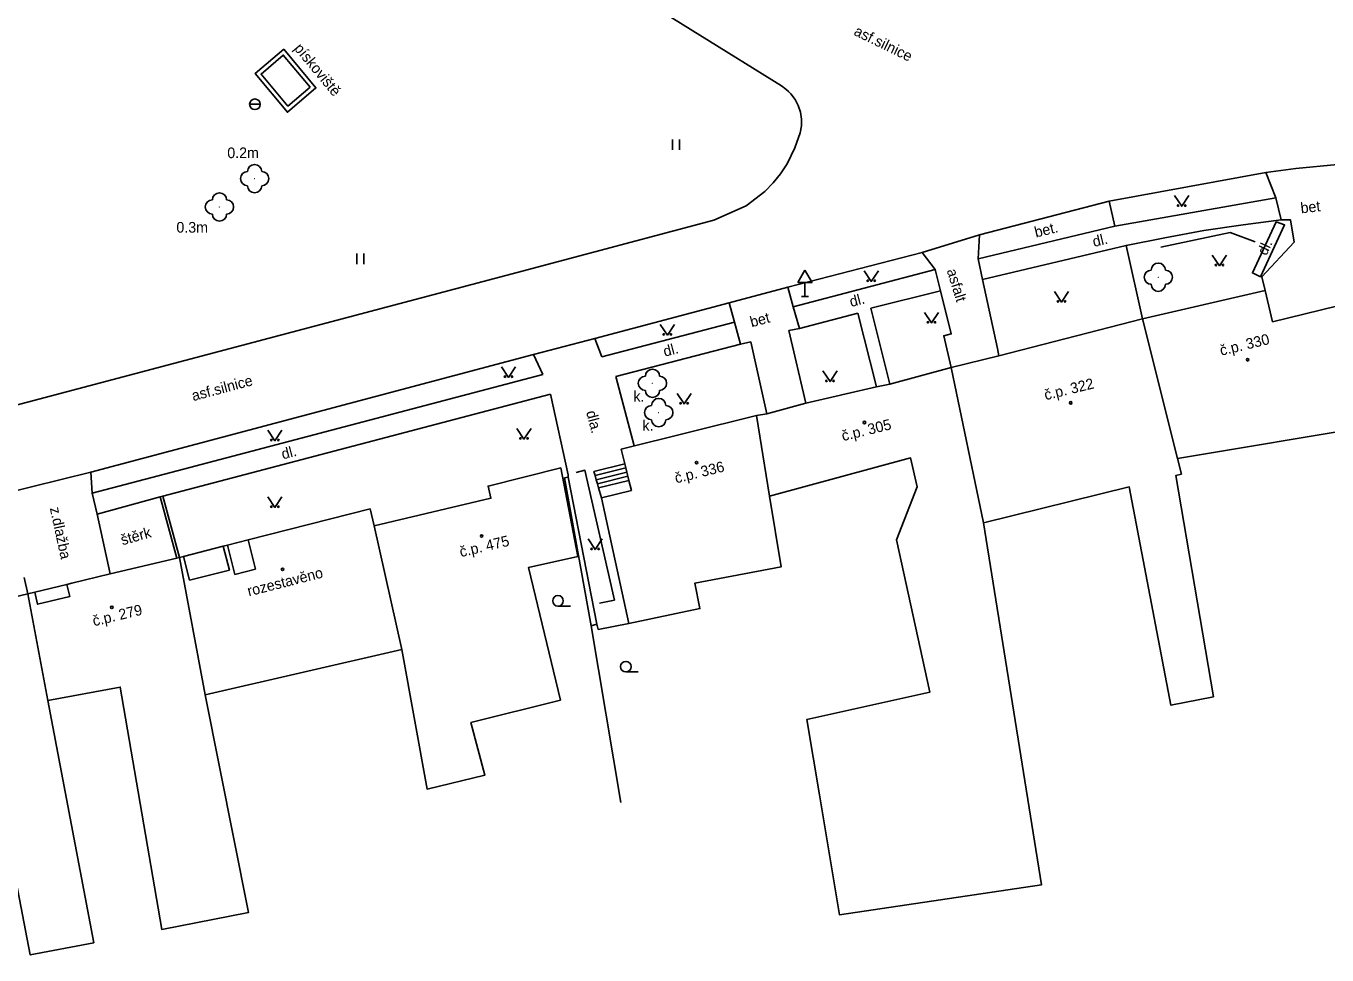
# Model space of a CAD drawing. Extents: x -544674 to -541478, y -1199076 to -1195527.
# Drawn here: x -543006.4 to -542914.6, y -1198238 to -1198172.4 of the extents above; entities that cross this region are included whole.
import ezdxf

# ---------------------------------------------------------------- set-up
doc = ezdxf.new("R2010")
doc.units = 0
for name, color, linetype in [('BUDOVY_MĚŘ', 7, 'Continuous'), ('BUDOVY_NEMĚŘ', 7, 'Continuous'), ('POMOC_POPIS', 7, 'Continuous'), ('ROZHRANÍ_PLOCH', 7, 'Continuous'), ('ZELEŇ', 7, 'Continuous'), ('ZN_BUDOV', 7, 'Continuous'), ('ZN_DOPLŇKOVÉ', 7, 'Continuous'), ('ZN_KULTUR', 7, 'Continuous'), ('Č_POPIS_ORIENT', 7, 'Continuous')]:
    doc.layers.add(name, color=color, linetype=linetype)

msp = doc.modelspace()

# ---------------------------------------------------------------- linework, layer by layer
at = {"layer": 'BUDOVY_MĚŘ'}
for points in [[(-542927.63, -1198193.04), (-542918.98, -1198191.04), (-542918.44, -1198193.25), (-542912.78, -1198191.87)], [(-542937.76, -1198195.64), (-542927.63, -1198193.04)], [(-542941.12, -1198196.47), (-542937.76, -1198195.64)], [(-542954.88, -1198199.87), (-542954.13, -1198199.75), (-542951.38, -1198198.99), (-542946.39, -1198197.85), (-542945.47, -1198197.65), (-542941.12, -1198196.47)], [(-542964.16, -1198203.28), (-542964.42, -1198202.23), (-542954.88, -1198199.87)], [(-542981.86, -1198207.66), (-542973.61, -1198205.71), (-542973.81, -1198204.85), (-542968.68, -1198203.57), (-542967.49, -1198209.81), (-542970.97, -1198210.6), (-542968.71, -1198219.96), (-542975.03, -1198221.55), (-542974.04, -1198225.26), (-542978.12, -1198226.25), (-542979.9, -1198216.38)], [(-542964.09, -1198203.57), (-542964.16, -1198203.28)], [(-542964.02, -1198203.86), (-542964.09, -1198203.57)], [(-542965.81, -1198205.68), (-542963.7, -1198205.16), (-542963.88, -1198204.45)], [(-542963.95, -1198204.15), (-542964.02, -1198203.86)], [(-542963.88, -1198204.45), (-542963.95, -1198204.15)], [(-542982.13, -1198206.45), (-542981.86, -1198207.66), (-542979.9, -1198216.38), (-542993.79, -1198219.6)], [(-542982.13, -1198206.45), (-542990.75, -1198208.65)], [(-542965.81, -1198205.68), (-542963.88, -1198214.55)], [(-542995.31, -1198209.81), (-542994.88, -1198211.49), (-542992.07, -1198210.78), (-542992.5, -1198209.09)], [(-542992.5, -1198209.09), (-542995.31, -1198209.81)], [(-542992.21, -1198209.02), (-542992.5, -1198209.09)], [(-542990.75, -1198208.65), (-542992.21, -1198209.02)], [(-542991.68, -1198211.09), (-542992.21, -1198209.02)], [(-542990.23, -1198210.71), (-542990.75, -1198208.65)], [(-542995.79, -1198209.93), (-543000.48, -1198211.05)], [(-542995.6, -1198209.88), (-542995.79, -1198209.93)], [(-542995.31, -1198209.81), (-542995.6, -1198209.88)], [(-543000.48, -1198211.05), (-543003.19, -1198211.7)], [(-542990.23, -1198210.71), (-542991.68, -1198211.09)], [(-543005.81, -1198212.33), (-543005.61, -1198213.19), (-543003.34, -1198212.65), (-543003.55, -1198211.79)], [(-543003.55, -1198211.79), (-543005.81, -1198212.33)], [(-543003.19, -1198211.7), (-543003.55, -1198211.79)], [(-543006.3, -1198212.45), (-543012.81, -1198214)], [(-543005.81, -1198212.33), (-543006.3, -1198212.45)]]:
    msp.add_lwpolyline(points, dxfattribs=at)
at = {"layer": 'BUDOVY_NEMĚŘ'}
for points in [[(-542911.34, -1198200.59), (-542925.16, -1198202.89), (-542927.63, -1198193.04)], [(-542953.96, -1198205.56), (-542944, -1198202.86), (-542943.52, -1198204.89), (-542944.99, -1198208.65), (-542942.64, -1198219.41), (-542951.32, -1198221.34), (-542950.43, -1198226.65), (-542949.01, -1198235.13), (-542934.76, -1198233.01), (-542938.85, -1198207.45), (-542941.12, -1198196.47)], [(-542954.88, -1198199.87), (-542953.96, -1198205.56)], [(-542925.16, -1198202.89), (-542924.88, -1198204), (-542925.27, -1198204.1), (-542922.62, -1198219.72), (-542925.62, -1198220.33), (-542928.56, -1198204.91), (-542938.85, -1198207.45)], [(-542953.96, -1198205.56), (-542953.12, -1198210.55), (-542959.23, -1198211.71), (-542958.86, -1198213.5), (-542963.88, -1198214.55)], [(-542995.6, -1198209.88), (-542993.79, -1198219.6)], [(-543004.89, -1198219.98), (-543006.3, -1198212.45)], [(-542993.79, -1198219.6), (-542990.72, -1198234.95), (-542996.84, -1198236.15), (-542999.77, -1198219.04), (-543004.89, -1198219.98)], [(-543004.89, -1198219.98), (-543001.64, -1198237.09), (-543006.13, -1198237.96), (-543009.3, -1198221.49), (-543014.59, -1198222.58)]]:
    msp.add_lwpolyline(points, dxfattribs=at)
at = {"layer": 'ROZHRANÍ_PLOCH'}
for points in [[(-543040.35, -1198207.27), (-543014.69, -1198201.14), (-542971.75, -1198189.76), (-542957.89, -1198186.07), (-542955.6, -1198185.06), (-542954.28, -1198184.04), (-542953.69, -1198183.44), (-542953.17, -1198182.79), (-542952.71, -1198182.09), (-542952.16, -1198180.97), (-542951.79, -1198179.9), (-542951.7, -1198179.42), (-542951.7, -1198178.93), (-542951.77, -1198178.44), (-542951.92, -1198177.98), (-542952.15, -1198177.54), (-542952.44, -1198177.15), (-542952.62, -1198176.98), (-542952.79, -1198176.81), (-542953.11, -1198176.58), (-542970.4, -1198165.82), (-542996.13, -1198149.45)], [(-542988.23, -1198173.99), (-542985.96, -1198176.73), (-542987.98, -1198178.45), (-542990.25, -1198175.71), (-542988.23, -1198173.99)], [(-542986.38, -1198176.69), (-542987.94, -1198178.02), (-542989.83, -1198175.75), (-542988.27, -1198174.42), (-542986.38, -1198176.69)], [(-542918.92, -1198182.7), (-542916.81, -1198182.43), (-542913.87, -1198182.13)], [(-542929.57, -1198186.49), (-542918.22, -1198184.49), (-542918.92, -1198182.7), (-542929.98, -1198184.72)], [(-542939.14, -1198187.11), (-542929.98, -1198184.72)], [(-542929.57, -1198186.49), (-542929.98, -1198184.72)], [(-542917.84, -1198186.05), (-542918.22, -1198184.49)], [(-542938.91, -1198190.27), (-542928.78, -1198187.86), (-542926.05, -1198187.31), (-542923.3, -1198186.81), (-542920.53, -1198186.39), (-542917.84, -1198186.05)], [(-542918.2, -1198186.2), (-542919.87, -1198189.8), (-542919.3, -1198190.07), (-542917.6, -1198186.41), (-542918.2, -1198186.2)], [(-542918.98, -1198191.04), (-542919.21, -1198190.08), (-542916.93, -1198187.62), (-542917.17, -1198186.05), (-542917.84, -1198186.05)], [(-542943.17, -1198188.35), (-542939.14, -1198187.11)], [(-542929.57, -1198186.49), (-542939.22, -1198188.81)], [(-542939.22, -1198188.81), (-542939.14, -1198187.11)], [(-542927.63, -1198193.04), (-542928.78, -1198187.86)], [(-542952.65, -1198190.8), (-542943.17, -1198188.35)], [(-542942.27, -1198189.55), (-542943.17, -1198188.35)], [(-542938.91, -1198190.27), (-542939.22, -1198188.81)], [(-542952.27, -1198192.18), (-542942.27, -1198189.55)], [(-542941.89, -1198191.07), (-542942.27, -1198189.55)], [(-542956.79, -1198191.92), (-542952.65, -1198190.8)], [(-542952.27, -1198192.18), (-542952.65, -1198190.8)], [(-542937.87, -1198195.14), (-542938.91, -1198190.27)], [(-542946.79, -1198192.29), (-542941.89, -1198191.07)], [(-542941.12, -1198196.47), (-542941.65, -1198194.23), (-542941.13, -1198194.1), (-542941.89, -1198191.07)], [(-542966.28, -1198194.42), (-542956.79, -1198191.92)], [(-542956.79, -1198191.92), (-542956.43, -1198193.27)], [(-542952.59, -1198193.87), (-542951.84, -1198193.71), (-542947.72, -1198192.63)], [(-542951.84, -1198193.71), (-542952.27, -1198192.18)], [(-542947.72, -1198192.63), (-542946.39, -1198197.85)], [(-542946.79, -1198192.29), (-542945.47, -1198197.65)], [(-542965.78, -1198195.72), (-542956.43, -1198193.27)], [(-542956.43, -1198193.27), (-542956.01, -1198194.82)], [(-542970.6, -1198195.55), (-542966.28, -1198194.42)], [(-542965.78, -1198195.72), (-542966.28, -1198194.42)], [(-542951.38, -1198198.99), (-542952.59, -1198193.87)], [(-542964.8, -1198197.11), (-542956.01, -1198194.82), (-542955.27, -1198194.67)], [(-542954.13, -1198199.75), (-542955.27, -1198194.67)], [(-542937.76, -1198195.64), (-542937.87, -1198195.14)], [(-542970.6, -1198195.55), (-543001.84, -1198203.87)], [(-542970.6, -1198195.55), (-542969.95, -1198196.96)], [(-543001.76, -1198205.36), (-542996.66, -1198204.01), (-542969.95, -1198196.96)], [(-542964.8, -1198197.11), (-542963.51, -1198202)], [(-542969.42, -1198198.36), (-542996.76, -1198205.55)], [(-542969.42, -1198198.36), (-542968.17, -1198204.05), (-542968.17, -1198204.23)], [(-542966.26, -1198204.11), (-542966.34, -1198203.82), (-542964.16, -1198203.28)], [(-542964.09, -1198203.57), (-542966.26, -1198204.11)], [(-543008.14, -1198205.43), (-543001.84, -1198203.87)], [(-543001.76, -1198205.36), (-543001.84, -1198203.87)], [(-542967.6, -1198203.9), (-542966.98, -1198203.73), (-542964.9, -1198212.9), (-542965.96, -1198213.11)], [(-542966.18, -1198204.4), (-542966.26, -1198204.11)], [(-542964.02, -1198203.86), (-542966.18, -1198204.4)], [(-542966.1, -1198204.69), (-542966.18, -1198204.4)], [(-542963.95, -1198204.15), (-542966.1, -1198204.69)], [(-542963.88, -1198204.45), (-542966.02, -1198204.97)], [(-543001.76, -1198205.36), (-543001.41, -1198206.84)], [(-542966.02, -1198204.97), (-542966.1, -1198204.69)], [(-542965.81, -1198205.68), (-542966.02, -1198204.97)], [(-542996.95, -1198205.6), (-543001.41, -1198206.84)], [(-543001.41, -1198206.84), (-543000.48, -1198211.05)], [(-543006.3, -1198212.45), (-543006.55, -1198211.31)]]:
    msp.add_lwpolyline(points, dxfattribs=at)
at = {"layer": 'ZELEŇ'}
for centre in [(-542990.29, -1198183.14), (-542992.77, -1198185.14), (-542926.51, -1198190.1), (-542962.21, -1198197.59), (-542961.77, -1198199.66)]:
    msp.add_circle(centre, 0.0005, dxfattribs=at)
for centre, start, end in [((-542990.29, -1198182.64), 0, 179.99999), ((-542990.79, -1198183.14), 89.99999, 269.99999), ((-542989.79, -1198183.14), 270, 89.99999), ((-542992.77, -1198184.64), 0, 179.99999), ((-542990.29, -1198183.64), 179.99999, 359.99999), ((-542993.27, -1198185.14), 89.99999, 269.99999), ((-542992.27, -1198185.14), 270, 89.99999), ((-542992.77, -1198185.64), 179.99999, 359.99999), ((-542927.01, -1198190.1), 89.99999, 269.99999), ((-542926.51, -1198189.6), 0, 179.99999), ((-542926.01, -1198190.1), 270, 89.99999), ((-542926.51, -1198190.6), 179.99999, 359.99999), ((-542962.71, -1198197.59), 89.99999, 269.99999), ((-542962.21, -1198197.09), 0, 179.99999), ((-542961.71, -1198197.59), 270, 89.99999), ((-542962.21, -1198198.09), 179.99999, 359.99999), ((-542961.77, -1198199.16), 0, 179.99999), ((-542962.27, -1198199.66), 89.99999, 269.99999), ((-542961.27, -1198199.66), 270, 89.99999), ((-542961.77, -1198200.16), 179.99999, 359.99999)]:
    msp.add_arc(centre, 0.5, start, end, dxfattribs=at)
at = {"layer": 'ZN_BUDOV'}
for centre in [(-542920.21, -1198195.93), (-542932.69, -1198198.97), (-542947.25, -1198200.36), (-542959.1, -1198203.2), (-542974.27, -1198208.38), (-542988.32, -1198210.73), (-543000.37, -1198213.41)]:
    msp.add_circle(centre, 0.0875, dxfattribs=at)
at = {"layer": 'ZN_DOPLŇKOVÉ'}
for p, q in [((-542990.645, -1198177.89), (-542989.895, -1198177.89)), ((-542951.45, -1198189.604), (-542951.95, -1198190.47)), ((-542951.45, -1198189.604), (-542950.95, -1198190.47)), ((-542951.95, -1198190.47), (-542950.95, -1198190.47)), ((-542951.45, -1198191.47), (-542951.45, -1198190.47)), ((-542951.7, -1198191.47), (-542951.2, -1198191.47))]:
    msp.add_line(p, q, dxfattribs=at)
for points in [[(-542919.67, -1198187.6), (-542921.44, -1198186.95), (-542926.34, -1198187.98)], [(-542968.17, -1198204.23), (-542968.41, -1198204.27), (-542966.54, -1198214.72)], [(-542968.17, -1198204.23), (-542966.14, -1198214.61)], [(-542996.76, -1198205.55), (-542996.95, -1198205.6)], [(-542995.79, -1198209.93), (-542996.95, -1198205.6)], [(-542995.6, -1198209.88), (-542996.76, -1198205.55)], [(-542966.14, -1198214.61), (-542966.54, -1198214.72)], [(-542966.54, -1198214.72), (-542964.45, -1198227.2)], [(-542966.04, -1198214.97), (-542966.14, -1198214.61)], [(-542963.88, -1198214.55), (-542966.04, -1198214.97)]]:
    msp.add_lwpolyline(points, dxfattribs=at)
msp.add_circle((-542990.27, -1198177.89), 0.375, dxfattribs=at)
at = {"layer": 'ZN_KULTUR'}
for p, q in [((-542960.8, -1198181.115), (-542960.8, -1198180.365)), ((-542960.3, -1198181.115), (-542960.3, -1198180.365)), ((-542983.08, -1198189.175), (-542983.08, -1198188.425)), ((-542982.58, -1198189.175), (-542982.58, -1198188.425)), ((-542968.88, -1198213.325), (-542968.005, -1198213.325)), ((-542964.09, -1198217.975), (-542963.215, -1198217.975))]:
    msp.add_line(p, q, dxfattribs=at)
for points in [[(-542925.36, -1198184.34), (-542924.86, -1198185.09), (-542924.36, -1198184.34)], [(-542922.7, -1198188.54), (-542922.2, -1198189.29), (-542921.7, -1198188.54)], [(-542947.27, -1198189.65), (-542946.77, -1198190.4), (-542946.27, -1198189.65)], [(-542933.84, -1198191.11), (-542933.34, -1198191.86), (-542932.84, -1198191.11)], [(-542943.02, -1198192.58), (-542942.52, -1198193.33), (-542942.02, -1198192.58)], [(-542961.66, -1198193.44), (-542961.16, -1198194.19), (-542960.66, -1198193.44)], [(-542972.87, -1198196.42), (-542972.37, -1198197.17), (-542971.87, -1198196.42)], [(-542950.18, -1198196.72), (-542949.68, -1198197.47), (-542949.18, -1198196.72)], [(-542960.48, -1198198.3), (-542959.98, -1198199.05), (-542959.48, -1198198.3)], [(-542989.36, -1198200.9), (-542988.86, -1198201.65), (-542988.36, -1198200.9)], [(-542971.78, -1198200.78), (-542971.28, -1198201.53), (-542970.78, -1198200.78)], [(-542989.36, -1198205.61), (-542988.86, -1198206.36), (-542988.36, -1198205.61)], [(-542966.76, -1198208.58), (-542966.26, -1198209.33), (-542965.76, -1198208.58)]]:
    msp.add_lwpolyline(points, dxfattribs=at)
for centre, radius in [((-542925.11, -1198185.04), 0.05), ((-542924.61, -1198185.04), 0.05), ((-542922.45, -1198189.24), 0.05), ((-542921.95, -1198189.24), 0.05), ((-542947.02, -1198190.35), 0.05), ((-542946.52, -1198190.35), 0.05), ((-542933.59, -1198191.81), 0.05), ((-542933.09, -1198191.81), 0.05), ((-542942.77, -1198193.28), 0.05), ((-542942.27, -1198193.28), 0.05), ((-542961.41, -1198194.14), 0.05), ((-542960.91, -1198194.14), 0.05), ((-542972.62, -1198197.12), 0.05), ((-542972.12, -1198197.12), 0.05), ((-542949.93, -1198197.42), 0.05), ((-542949.43, -1198197.42), 0.05), ((-542960.23, -1198199), 0.05), ((-542959.73, -1198199), 0.05), ((-542989.11, -1198201.6), 0.05), ((-542988.61, -1198201.6), 0.05), ((-542971.53, -1198201.48), 0.05), ((-542971.03, -1198201.48), 0.05), ((-542989.11, -1198206.31), 0.05), ((-542988.61, -1198206.31), 0.05), ((-542966.51, -1198209.28), 0.05), ((-542966.01, -1198209.28), 0.05), ((-542968.88, -1198212.95), 0.375), ((-542964.09, -1198217.6), 0.375)]:
    msp.add_circle(centre, radius, dxfattribs=at)

# ---------------------------------------------------------------- texts
at = {"layer": 'POMOC_POPIS'}
for s, rotation, p in [('asf.silnice', 334.08507, (-542948.06, -1198172.97)), ('pískoviště', 309.63997, (-542987.55, -1198173.96)), ('bet', 6.32001, (-542916.43, -1198185.59)), ('bet.', 13.51819, (-542935.15, -1198187.3)), ('dl.', 13.58999, (-542931.05, -1198187.97)), ('dl.', 65.08603, (-542918.88, -1198188.62)), ('asfalt', 287.09998, (-542941.45, -1198189.62)), ('dl.', 14.74003, (-542948.19, -1198192.21)), ('bet', 15.14001, (-542955.21, -1198193.64)), ('dl.', 14.74003, (-542961.34, -1198195.72)), ('asf.silnice', 14.91315, (-542994.62, -1198198.85)), ('dla.', 284.78002, (-542966.9, -1198199.62)), ('dl.', 14.73428, (-542988.29, -1198202.97)), ('z.dlažba', 282.25001, (-543004.75, -1198206.41)), ('štěrk', 15.53735, (-542999.62, -1198209.03)), ('rozestavěno', 14.29003, (-542990.7, -1198212.64))]:
    msp.add_text(s, height=0.75, rotation=rotation, dxfattribs=at).set_placement(p)
at = {"layer": 'ZELEŇ'}
for s, p in [('0.2m', (-542992.22, -1198181.69)), ('0.3m', (-542995.81, -1198186.95)), ('k.', (-542963.56, -1198198.88)), ('k.', (-542962.92, -1198200.94))]:
    msp.add_text(s, height=0.75, dxfattribs=at).set_placement(p)
at = {"layer": 'Č_POPIS_ORIENT'}
for s, rotation, p in [('č.p. 330', 13.71002, (-542922.07, -1198195.65)), ('č.p. 322', 13.83, (-542934.46, -1198198.79)), ('č.p. 305', 13.88002, (-542948.76, -1198201.68)), ('č.p. 336', 13.90001, (-542960.54, -1198204.66)), ('č.p. 475', 13.29858, (-542975.73, -1198209.87)), ('č.p. 279', 13.51, (-543001.63, -1198214.75))]:
    msp.add_text(s, height=0.75, rotation=rotation, dxfattribs=at).set_placement(p)

doc.saveas('drawing.dxf')
